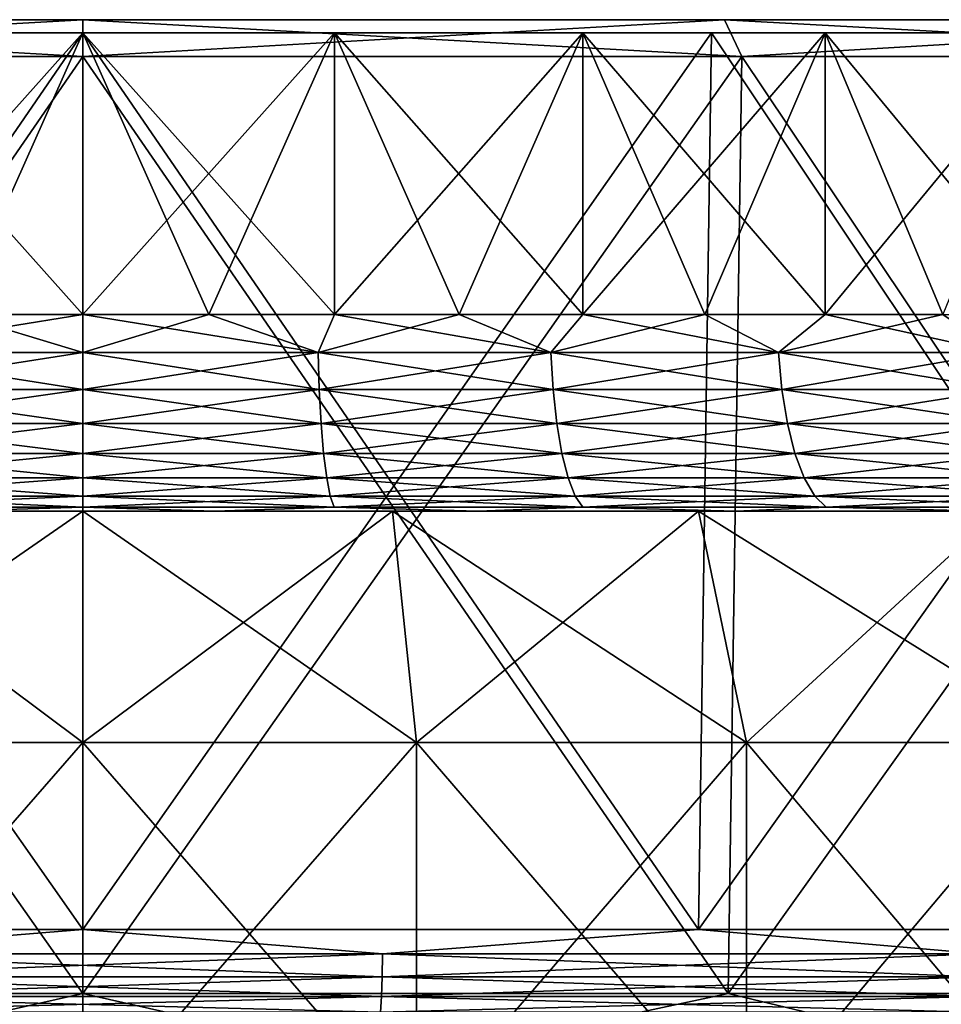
# Model space of a CAD drawing. Header units: metres. Extents: x -109 to 109, y -78 to 121.
# Tile 337 of 656: x -76.76 to -73, y 116.52 to 120.53. Entities that reach past the tile are written whole.
import ezdxf

# ---------------------------------------------------------------- set-up
doc = ezdxf.new("R2010")
doc.units = ezdxf.units.M
doc.layers.add('solid_508554_SW0001', color=7, linetype='CONTINUOUS')

msp = doc.modelspace()

# ---------------------------------------------------------------- linework, layer by layer
at = {"layer": 'solid_508554_SW0001'}
for points in [[(-79.183746, 120.375626, 0.389003), (-76.5, 120.375626, 0.5), (-79.113472, 120.525627, -0.458783)], [(-79.183746, 120.375626, -64.389), (-79.113472, 120.525627, -63.541218), (-76.5, 120.525627, -63.649307)], [(-76.5, 120.375626, -64.5), (-79.183746, 120.375626, -64.389), (-76.5, 120.525627, -63.649307)], [(-79.113472, 120.525627, -63.541218), (-79.113472, 120.525627, -0.458783), (-76.5, 120.525627, -0.350692)], [(-76.5, 120.375626, 0.5), (-76.5, 120.525627, -0.350692), (-79.113472, 120.525627, -0.458783)], [(-76.5, 120.525627, -63.649307), (-79.113472, 120.525627, -63.541218), (-76.5, 120.525627, -0.350692)], [(-76.5, 120.525627, -63.649307), (-76.5, 120.525627, -0.350692), (-73.886528, 120.525627, -0.458783)], [(-73.816254, 120.375626, 0.389003), (-73.886528, 120.525627, -0.458783), (-76.5, 120.525627, -0.350692)], [(-73.886528, 120.525627, -63.541218), (-76.5, 120.525627, -63.649307), (-73.886528, 120.525627, -0.458783)], [(-76.5, 120.375626, 0.5), (-73.816254, 120.375626, 0.389003), (-76.5, 120.525627, -0.350692)], [(-76.5, 120.375626, -64.5), (-76.5, 120.525627, -63.649307), (-73.886528, 120.525627, -63.541218)], [(-73.816254, 120.375626, -64.389), (-76.5, 120.375626, -64.5), (-73.886528, 120.525627, -63.541218)], [(-73.886528, 120.525627, -63.541218), (-73.886528, 120.525627, -0.458783), (-71.290817, 120.525627, -0.782329)], [(-71.150772, 120.375626, 0.056758), (-71.290817, 120.525627, -0.782329), (-73.886528, 120.525627, -0.458783)], [(-71.290817, 120.525627, -63.21767), (-73.886528, 120.525627, -63.541218), (-71.290817, 120.525627, -0.782329)], [(-73.816254, 120.375626, 0.389003), (-71.150772, 120.375626, 0.056758), (-73.886528, 120.525627, -0.458783)], [(-73.816254, 120.375626, -64.389), (-73.886528, 120.525627, -63.541218), (-71.290817, 120.525627, -63.21767)], [(-71.150772, 120.375626, -64.056755), (-73.816254, 120.375626, -64.389), (-71.290817, 120.525627, -63.21767)], [(-106.545464, 120.472069, -24.391479), (-77.524483, 120.472069, -22.907536), (-76.5, 120.472069, -22.850002)], [(-106.545464, 120.472069, -24.391479), (-76.5, 120.472069, -22.850002), (-105.814537, 120.472069, -21.936319)], [(-105.814537, 120.472069, -42.063679), (-76.5, 120.472069, -41.149998), (-77.524483, 120.472069, -41.092464)], [(-47.185463, 120.472069, -42.063679), (-76.5, 120.472069, -41.149998), (-105.814537, 120.472069, -42.063679)], [(-105.814537, 120.472069, -21.936319), (-76.5, 120.472069, -22.850002), (-47.185463, 120.472069, -21.936319)], [(-47.185463, 120.472069, -42.063679), (-105.814537, 120.472069, -42.063679), (-104.883354, 120.472069, -44.450096)], [(-105.814537, 120.472069, -21.936319), (-47.185463, 120.472069, -21.936319), (-48.116646, 120.472069, -19.549902)], [(-105.814537, 120.472069, -21.936319), (-48.116646, 120.472069, -19.549902), (-104.883354, 120.472069, -19.549902)], [(-48.116646, 120.472069, -44.450096), (-104.883354, 120.472069, -44.450096), (-103.758278, 120.472069, -46.751465)], [(-47.185463, 120.472069, -42.063679), (-104.883354, 120.472069, -44.450096), (-48.116646, 120.472069, -44.450096)], [(-104.883354, 120.472069, -19.549902), (-48.116646, 120.472069, -19.549902), (-49.241718, 120.472069, -17.248533)], [(-104.883354, 120.472069, -19.549902), (-49.241718, 120.472069, -17.248533), (-103.758278, 120.472069, -17.248533)], [(-49.241718, 120.472069, -46.751465), (-103.758278, 120.472069, -46.751465), (-102.447006, 120.472069, -48.952061)], [(-48.116646, 120.472069, -44.450096), (-103.758278, 120.472069, -46.751465), (-49.241718, 120.472069, -46.751465)], [(-103.758278, 120.472069, -17.248533), (-49.241718, 120.472069, -17.248533), (-50.55299, 120.472069, -15.047938)], [(-103.758278, 120.472069, -17.248533), (-50.55299, 120.472069, -15.047938), (-102.447006, 120.472069, -15.047938)], [(-50.55299, 120.472069, -48.952061), (-102.447006, 120.472069, -48.952061), (-100.958496, 120.472069, -51.03685)], [(-49.241718, 120.472069, -46.751465), (-102.447006, 120.472069, -48.952061), (-50.55299, 120.472069, -48.952061)], [(-102.447006, 120.472069, -15.047938), (-50.55299, 120.472069, -15.047938), (-52.041504, 120.472069, -12.963151)], [(-102.447006, 120.472069, -15.047938), (-52.041504, 120.472069, -12.963151), (-100.958496, 120.472069, -12.963151)], [(-52.041504, 120.472069, -51.03685), (-100.958496, 120.472069, -51.03685), (-99.302917, 120.472069, -52.991585)], [(-50.55299, 120.472069, -48.952061), (-100.958496, 120.472069, -51.03685), (-52.041504, 120.472069, -51.03685)], [(-100.958496, 120.472069, -12.963151), (-52.041504, 120.472069, -12.963151), (-53.697083, 120.472069, -11.008415)], [(-100.958496, 120.472069, -12.963151), (-53.697083, 120.472069, -11.008415), (-99.302917, 120.472069, -11.008415)], [(-53.697083, 120.472069, -52.991585), (-99.302917, 120.472069, -52.991585), (-97.491585, 120.472069, -54.802917)], [(-52.041504, 120.472069, -51.03685), (-99.302917, 120.472069, -52.991585), (-53.697083, 120.472069, -52.991585)], [(-99.302917, 120.472069, -11.008415), (-53.697083, 120.472069, -11.008415), (-55.508415, 120.472069, -9.197082)], [(-99.302917, 120.472069, -11.008415), (-55.508415, 120.472069, -9.197082), (-97.491585, 120.472069, -9.197082)], [(-55.508415, 120.472069, -54.802917), (-97.491585, 120.472069, -54.802917), (-95.53685, 120.472069, -56.458496)], [(-53.697083, 120.472069, -52.991585), (-97.491585, 120.472069, -54.802917), (-55.508415, 120.472069, -54.802917)], [(-97.491585, 120.472069, -9.197082), (-55.508415, 120.472069, -9.197082), (-57.46315, 120.472069, -7.541502)], [(-97.491585, 120.472069, -9.197082), (-57.46315, 120.472069, -7.541502), (-95.53685, 120.472069, -7.541502)], [(-57.46315, 120.472069, -56.458496), (-95.53685, 120.472069, -56.458496), (-93.452065, 120.472069, -57.94701)], [(-55.508415, 120.472069, -54.802917), (-95.53685, 120.472069, -56.458496), (-57.46315, 120.472069, -56.458496)], [(-95.53685, 120.472069, -7.541502), (-57.46315, 120.472069, -7.541502), (-59.547939, 120.472069, -6.052991)], [(-95.53685, 120.472069, -7.541502), (-59.547939, 120.472069, -6.052991), (-93.452065, 120.472069, -6.052991)], [(-59.547939, 120.472069, -57.94701), (-93.452065, 120.472069, -57.94701), (-91.251465, 120.472069, -59.258282)], [(-57.46315, 120.472069, -56.458496), (-93.452065, 120.472069, -57.94701), (-59.547939, 120.472069, -57.94701)], [(-93.452065, 120.472069, -6.052991), (-59.547939, 120.472069, -6.052991), (-61.748535, 120.472069, -4.741719)], [(-93.452065, 120.472069, -6.052991), (-61.748535, 120.472069, -4.741719), (-91.251465, 120.472069, -4.741719)], [(-61.748535, 120.472069, -59.258282), (-91.251465, 120.472069, -59.258282), (-88.950096, 120.472069, -60.383354)], [(-59.547939, 120.472069, -57.94701), (-91.251465, 120.472069, -59.258282), (-61.748535, 120.472069, -59.258282)], [(-91.251465, 120.472069, -4.741719), (-61.748535, 120.472069, -4.741719), (-64.049904, 120.472069, -3.616647)], [(-91.251465, 120.472069, -4.741719), (-64.049904, 120.472069, -3.616647), (-88.950096, 120.472069, -3.616647)], [(-64.049904, 120.472069, -60.383354), (-88.950096, 120.472069, -60.383354), (-86.563683, 120.472069, -61.314537)], [(-61.748535, 120.472069, -59.258282), (-88.950096, 120.472069, -60.383354), (-64.049904, 120.472069, -60.383354)], [(-88.950096, 120.472069, -3.616647), (-64.049904, 120.472069, -3.616647), (-66.436317, 120.472069, -2.685465)], [(-88.950096, 120.472069, -3.616647), (-66.436317, 120.472069, -2.685465), (-86.563683, 120.472069, -2.685465)], [(-66.436317, 120.472069, -61.314537), (-86.563683, 120.472069, -61.314537), (-84.108521, 120.472069, -62.045467)], [(-64.049904, 120.472069, -60.383354), (-86.563683, 120.472069, -61.314537), (-66.436317, 120.472069, -61.314537)], [(-86.563683, 120.472069, -2.685465), (-66.436317, 120.472069, -2.685465), (-68.891479, 120.472069, -1.954533)], [(-86.563683, 120.472069, -2.685465), (-68.891479, 120.472069, -1.954533), (-84.108521, 120.472069, -1.954533)], [(-68.891479, 120.472069, -62.045467), (-84.108521, 120.472069, -62.045467), (-81.601395, 120.472069, -62.571156)], [(-66.436317, 120.472069, -61.314537), (-84.108521, 120.472069, -62.045467), (-68.891479, 120.472069, -62.045467)], [(-84.108521, 120.472069, -1.954533), (-68.891479, 120.472069, -1.954533), (-71.398605, 120.472069, -1.428846)], [(-84.108521, 120.472069, -1.954533), (-71.398605, 120.472069, -1.428846), (-81.601395, 120.472069, -1.428846)], [(-71.398605, 120.472069, -62.571156), (-81.601395, 120.472069, -62.571156), (-79.059433, 120.472069, -62.888008)], [(-68.891479, 120.472069, -62.045467), (-81.601395, 120.472069, -62.571156), (-71.398605, 120.472069, -62.571156)], [(-81.601395, 120.472069, -1.428846), (-71.398605, 120.472069, -1.428846), (-73.940567, 120.472069, -1.111992)], [(-81.601395, 120.472069, -1.428846), (-73.940567, 120.472069, -1.111992), (-79.059433, 120.472069, -1.111992)], [(-79.059433, 120.472069, -62.888008), (-79.006317, 116.823257, -62.246819), (-76.5, 116.823257, -62.350483)], [(-76.5, 120.472069, -62.993866), (-79.059433, 120.472069, -62.888008), (-76.5, 116.823257, -62.350483)], [(-73.940567, 120.472069, -62.888008), (-79.059433, 120.472069, -62.888008), (-76.5, 120.472069, -62.993866)], [(-71.398605, 120.472069, -62.571156), (-79.059433, 120.472069, -62.888008), (-73.940567, 120.472069, -62.888008)], [(-79.059433, 120.472069, -1.111992), (-76.5, 120.472069, -1.006134), (-79.006332, 116.823257, -1.753181)], [(-79.059433, 120.472069, -1.111992), (-73.940567, 120.472069, -1.111992), (-76.5, 120.472069, -1.006134)], [(-76.5, 120.472069, -1.006134), (-76.5, 116.823257, -1.649518), (-79.006332, 116.823257, -1.753181)], [(-77.524483, 120.472069, -41.092464), (-76.5, 120.472069, -41.149998), (-77.524475, 119.325623, -41.092468)], [(-77.524483, 120.472069, -22.907536), (-77.013046, 119.325623, -22.864395), (-76.5, 119.325623, -22.85)], [(-76.5, 120.472069, -22.850002), (-77.524483, 120.472069, -22.907536), (-76.5, 119.325623, -22.85)], [(-76.5, 120.472069, -41.149998), (-77.013046, 119.325623, -41.135605), (-77.524475, 119.325623, -41.092468)], [(-76.5, 120.472069, -41.149998), (-76.5, 119.325623, -41.150002), (-77.013046, 119.325623, -41.135605)], [(-75.475517, 120.472069, -41.092464), (-75.986954, 119.325623, -41.135605), (-76.5, 119.325623, -41.150002)], [(-76.5, 120.472069, -41.149998), (-75.475517, 120.472069, -41.092464), (-76.5, 119.325623, -41.150002)], [(-46.454533, 120.472069, -39.608521), (-75.475517, 120.472069, -41.092464), (-76.5, 120.472069, -41.149998)], [(-46.454533, 120.472069, -39.608521), (-76.5, 120.472069, -41.149998), (-47.185463, 120.472069, -42.063679)], [(-76.5, 120.472069, -22.850002), (-75.986954, 119.325623, -22.864395), (-75.475525, 119.325623, -22.907534)], [(-75.475517, 120.472069, -22.907536), (-76.5, 120.472069, -22.850002), (-75.475525, 119.325623, -22.907534)], [(-76.5, 120.472069, -22.850002), (-76.5, 119.325623, -22.85), (-75.986954, 119.325623, -22.864395)], [(-47.185463, 120.472069, -21.936319), (-76.5, 120.472069, -22.850002), (-75.475517, 120.472069, -22.907536)], [(-76.5, 120.472069, -62.993866), (-76.5, 116.823257, -62.350483), (-73.993668, 116.823257, -62.246819)], [(-73.940567, 120.472069, -62.888008), (-76.5, 120.472069, -62.993866), (-73.993668, 116.823257, -62.246819)], [(-73.940567, 120.472069, -1.111992), (-73.993683, 116.823257, -1.753181), (-76.5, 116.823257, -1.649518)], [(-76.5, 120.472069, -1.006134), (-73.940567, 120.472069, -1.111992), (-76.5, 116.823257, -1.649518)], [(-75.475517, 120.472069, -41.092464), (-75.475525, 119.325623, -41.092468), (-75.986954, 119.325623, -41.135605)], [(-74.463913, 120.472069, -40.920586), (-74.967316, 119.325623, -41.020721), (-75.475525, 119.325623, -41.092468)], [(-75.475517, 120.472069, -41.092464), (-74.463913, 120.472069, -40.920586), (-75.475525, 119.325623, -41.092468)], [(-75.475517, 120.472069, -22.907536), (-75.475525, 119.325623, -22.907534), (-74.967316, 119.325623, -22.97928)], [(-46.454533, 120.472069, -39.608521), (-74.463913, 120.472069, -40.920586), (-75.475517, 120.472069, -41.092464)], [(-75.475517, 120.472069, -22.907536), (-74.967316, 119.325623, -22.97928), (-74.463936, 119.325623, -23.079409)], [(-74.463913, 120.472069, -23.079414), (-75.475517, 120.472069, -22.907536), (-74.463936, 119.325623, -23.079409)], [(-47.185463, 120.472069, -21.936319), (-75.475517, 120.472069, -22.907536), (-74.463913, 120.472069, -23.079414)], [(-74.463913, 120.472069, -40.920586), (-74.463936, 119.325623, -40.920589), (-74.967316, 119.325623, -41.020721)], [(-73.477928, 120.472069, -40.636524), (-73.966957, 119.325623, -40.792393), (-74.463936, 119.325623, -40.920589)], [(-74.463913, 120.472069, -40.920586), (-73.477928, 120.472069, -40.636524), (-74.463936, 119.325623, -40.920589)], [(-74.463913, 120.472069, -23.079414), (-74.463936, 119.325623, -23.079409), (-73.966957, 119.325623, -23.207605)], [(-46.454533, 120.472069, -39.608521), (-73.477928, 120.472069, -40.636524), (-74.463913, 120.472069, -40.920586)], [(-74.463913, 120.472069, -23.079414), (-73.966957, 119.325623, -23.207605), (-73.477951, 119.325623, -23.363466)], [(-73.477928, 120.472069, -23.363476), (-74.463913, 120.472069, -23.079414), (-73.477951, 119.325623, -23.363466)], [(-47.185463, 120.472069, -21.936319), (-74.463913, 120.472069, -23.079414), (-73.477928, 120.472069, -23.363476)], [(-71.398605, 120.472069, -1.428846), (-71.504486, 116.823257, -2.063457), (-73.993683, 116.823257, -1.753181)], [(-73.940567, 120.472069, -1.111992), (-71.398605, 120.472069, -1.428846), (-73.993683, 116.823257, -1.753181)], [(-73.940567, 120.472069, -62.888008), (-73.993668, 116.823257, -62.246819), (-71.504471, 116.823257, -61.936539)], [(-73.477928, 120.472069, -40.636524), (-73.477951, 119.325623, -40.636536), (-73.966957, 119.325623, -40.792393)], [(-71.398605, 120.472069, -62.571156), (-73.940567, 120.472069, -62.888008), (-71.504471, 116.823257, -61.936539)], [(-72.529953, 120.472069, -40.243858), (-72.998451, 119.325623, -40.453503), (-73.477951, 119.325623, -40.636536)], [(-73.477928, 120.472069, -40.636524), (-72.529953, 120.472069, -40.243858), (-73.477951, 119.325623, -40.636536)], [(-73.477928, 120.472069, -23.363476), (-73.477951, 119.325623, -23.363466), (-72.998451, 119.325623, -23.546499)], [(-46.454533, 120.472069, -39.608521), (-72.529953, 120.472069, -40.243858), (-73.477928, 120.472069, -40.636524)], [(-73.477928, 120.472069, -23.363476), (-72.998451, 119.325623, -23.546499), (-72.529976, 119.325623, -23.75613)], [(-72.529953, 120.472069, -23.75614), (-73.477928, 120.472069, -23.363476), (-72.529976, 119.325623, -23.75613)], [(-47.185463, 120.472069, -21.936319), (-73.477928, 120.472069, -23.363476), (-72.529953, 120.472069, -23.75614)], [(-79.128311, 116.562782, -63.718987), (-79.183746, 120.375626, -64.389), (-76.5, 120.375626, -64.5)], [(-76.5, 116.562782, -0.172307), (-76.5, 120.375626, 0.5), (-79.183746, 120.375626, 0.389003)], [(-79.128311, 116.562782, -0.281015), (-76.5, 116.562782, -0.172307), (-79.183746, 120.375626, 0.389003)], [(-76.5, 116.562782, -63.827694), (-79.128311, 116.562782, -63.718987), (-76.5, 120.375626, -64.5)], [(-76.5, 116.562782, -63.827694), (-76.5, 120.375626, -64.5), (-73.816254, 120.375626, -64.389)], [(-73.871689, 116.562782, -63.718987), (-76.5, 116.562782, -63.827694), (-73.816254, 120.375626, -64.389)], [(-73.871689, 116.562782, -0.281015), (-73.816254, 120.375626, 0.389003), (-76.5, 120.375626, 0.5)], [(-76.5, 116.562782, -0.172307), (-73.871689, 116.562782, -0.281015), (-76.5, 120.375626, 0.5)], [(-73.871689, 116.562782, -63.718987), (-73.816254, 120.375626, -64.389), (-71.150772, 120.375626, -64.056755)], [(-71.261337, 116.562782, -63.393604), (-73.871689, 116.562782, -63.718987), (-71.150772, 120.375626, -64.056755)], [(-73.871689, 116.562782, -0.281015), (-71.261337, 116.562782, -0.606395), (-73.816254, 120.375626, 0.389003)], [(-71.261337, 116.562782, -0.606395), (-71.150772, 120.375626, 0.056758), (-73.816254, 120.375626, 0.389003)], [(-77.458023, 119.170479, -41.114979), (-77.013046, 119.325623, -41.135605), (-76.5, 119.325623, -41.150002)], [(-76.5, 119.170479, -41.165188), (-77.458023, 119.170479, -41.114979), (-76.5, 119.325623, -41.150002)], [(-77.458023, 119.170479, -22.885019), (-76.5, 119.170479, -22.834812), (-77.013046, 119.325623, -22.864395)], [(-76.5, 119.170479, -22.834812), (-76.5, 119.325623, -22.85), (-77.013046, 119.325623, -22.864395)], [(-76.5, 119.170479, -41.165188), (-76.5, 119.325623, -41.150002), (-75.986954, 119.325623, -41.135605)], [(-75.541977, 119.170479, -41.114979), (-76.5, 119.170479, -41.165188), (-75.986954, 119.325623, -41.135605)], [(-75.541977, 119.170479, -22.885019), (-75.986954, 119.325623, -22.864395), (-76.5, 119.325623, -22.85)], [(-76.5, 119.170479, -22.834812), (-75.541977, 119.170479, -22.885019), (-76.5, 119.325623, -22.85)], [(-75.541977, 119.170479, -41.114979), (-75.986954, 119.325623, -41.135605), (-75.475525, 119.325623, -41.092468)], [(-75.541977, 119.170479, -22.885019), (-75.475525, 119.325623, -22.907534), (-75.986954, 119.325623, -22.864395)], [(-75.541977, 119.170479, -41.114979), (-75.475525, 119.325623, -41.092468), (-74.967316, 119.325623, -41.020721)], [(-74.594452, 119.170479, -40.964909), (-75.541977, 119.170479, -41.114979), (-74.967316, 119.325623, -41.020721)], [(-75.541977, 119.170479, -22.885019), (-74.594452, 119.170479, -23.035093), (-75.475525, 119.325623, -22.907534)], [(-74.594452, 119.170479, -23.035093), (-74.967316, 119.325623, -22.97928), (-75.475525, 119.325623, -22.907534)], [(-74.594452, 119.170479, -40.964909), (-74.967316, 119.325623, -41.020721), (-74.463936, 119.325623, -40.920589)], [(-74.594452, 119.170479, -23.035093), (-74.463936, 119.325623, -23.079409), (-74.967316, 119.325623, -22.97928)], [(-74.594452, 119.170479, -40.964909), (-74.463936, 119.325623, -40.920589), (-73.966957, 119.325623, -40.792393)], [(-73.667801, 119.170479, -40.716614), (-74.594452, 119.170479, -40.964909), (-73.966957, 119.325623, -40.792393)], [(-74.594452, 119.170479, -23.035093), (-73.667801, 119.170479, -23.283388), (-74.463936, 119.325623, -23.079409)], [(-73.667801, 119.170479, -23.283388), (-73.966957, 119.325623, -23.207605), (-74.463936, 119.325623, -23.079409)], [(-73.667801, 119.170479, -40.716614), (-73.966957, 119.325623, -40.792393), (-73.477951, 119.325623, -40.636536)], [(-73.667801, 119.170479, -23.283388), (-73.477951, 119.325623, -23.363466), (-73.966957, 119.325623, -23.207605)], [(-73.667801, 119.170479, -40.716614), (-73.477951, 119.325623, -40.636536), (-72.998451, 119.325623, -40.453503)], [(-72.772179, 119.170479, -40.372818), (-73.667801, 119.170479, -40.716614), (-72.998451, 119.325623, -40.453503)], [(-73.667801, 119.170479, -23.283388), (-72.772179, 119.170479, -23.627184), (-73.477951, 119.325623, -23.363466)], [(-72.772179, 119.170479, -23.627184), (-72.998451, 119.325623, -23.546499), (-73.477951, 119.325623, -23.363466)], [(-77.462769, 119.020203, -41.160141), (-77.458023, 119.170479, -41.114979), (-76.5, 119.170479, -41.165188)], [(-76.5, 119.020203, -41.210598), (-77.462769, 119.020203, -41.160141), (-76.5, 119.170479, -41.165188)], [(-77.462769, 119.020203, -22.839861), (-76.5, 119.020203, -22.789404), (-77.458023, 119.170479, -22.885019)], [(-76.5, 119.020203, -22.789404), (-76.5, 119.170479, -22.834812), (-77.458023, 119.170479, -22.885019)], [(-76.5, 119.020203, -41.210598), (-76.5, 119.170479, -41.165188), (-75.541977, 119.170479, -41.114979)], [(-75.537231, 119.020203, -41.160141), (-76.5, 119.020203, -41.210598), (-75.541977, 119.170479, -41.114979)], [(-75.537231, 119.020203, -22.839861), (-75.541977, 119.170479, -22.885019), (-76.5, 119.170479, -22.834812)], [(-76.5, 119.020203, -22.789404), (-75.537231, 119.020203, -22.839861), (-76.5, 119.170479, -22.834812)], [(-75.537231, 119.020203, -41.160141), (-75.541977, 119.170479, -41.114979), (-74.594452, 119.170479, -40.964909)], [(-74.585007, 119.020203, -22.990677), (-74.594452, 119.170479, -23.035093), (-75.541977, 119.170479, -22.885019)], [(-75.537231, 119.020203, -22.839861), (-74.585007, 119.020203, -22.990677), (-75.541977, 119.170479, -22.885019)], [(-74.585007, 119.020203, -41.009323), (-75.537231, 119.020203, -41.160141), (-74.594452, 119.170479, -40.964909)], [(-74.585007, 119.020203, -41.009323), (-74.594452, 119.170479, -40.964909), (-73.667801, 119.170479, -40.716614)], [(-73.65377, 119.020203, -23.240202), (-73.667801, 119.170479, -23.283388), (-74.594452, 119.170479, -23.035093)], [(-74.585007, 119.020203, -22.990677), (-73.65377, 119.020203, -23.240202), (-74.594452, 119.170479, -23.035093)], [(-73.65377, 119.020203, -40.759796), (-74.585007, 119.020203, -41.009323), (-73.667801, 119.170479, -40.716614)], [(-73.65377, 119.020203, -40.759796), (-73.667801, 119.170479, -40.716614), (-72.772179, 119.170479, -40.372818)], [(-72.753716, 119.020203, -23.585701), (-72.772179, 119.170479, -23.627184), (-73.667801, 119.170479, -23.283388)], [(-73.65377, 119.020203, -23.240202), (-72.753716, 119.020203, -23.585701), (-73.667801, 119.170479, -23.283388)], [(-72.753716, 119.020203, -40.414299), (-73.65377, 119.020203, -40.759796), (-72.772179, 119.170479, -40.372818)], [(-77.47049, 118.881691, -41.233616), (-77.462769, 119.020203, -41.160141), (-76.5, 119.020203, -41.210598)], [(-76.5, 118.881691, -41.284477), (-77.47049, 118.881691, -41.233616), (-76.5, 119.020203, -41.210598)], [(-77.47049, 118.881691, -22.766386), (-76.5, 118.881691, -22.715525), (-77.462769, 119.020203, -22.839861)], [(-76.5, 118.881691, -22.715525), (-76.5, 119.020203, -22.789404), (-77.462769, 119.020203, -22.839861)], [(-76.5, 118.881691, -41.284477), (-76.5, 119.020203, -41.210598), (-75.537231, 119.020203, -41.160141)], [(-75.52951, 118.881691, -41.233616), (-76.5, 118.881691, -41.284477), (-75.537231, 119.020203, -41.160141)], [(-75.52951, 118.881691, -22.766386), (-75.537231, 119.020203, -22.839861), (-76.5, 119.020203, -22.789404)], [(-76.5, 118.881691, -22.715525), (-75.52951, 118.881691, -22.766386), (-76.5, 119.020203, -22.789404)], [(-75.52951, 118.881691, -41.233616), (-75.537231, 119.020203, -41.160141), (-74.585007, 119.020203, -41.009323)], [(-74.569649, 118.881691, -22.918413), (-74.585007, 119.020203, -22.990677), (-75.537231, 119.020203, -22.839861)], [(-75.52951, 118.881691, -22.766386), (-74.569649, 118.881691, -22.918413), (-75.537231, 119.020203, -22.839861)], [(-74.569649, 118.881691, -41.081589), (-75.52951, 118.881691, -41.233616), (-74.585007, 119.020203, -41.009323)], [(-74.569649, 118.881691, -41.081589), (-74.585007, 119.020203, -41.009323), (-73.65377, 119.020203, -40.759796)], [(-73.630936, 118.881691, -23.169939), (-73.65377, 119.020203, -23.240202), (-74.585007, 119.020203, -22.990677)], [(-74.569649, 118.881691, -22.918413), (-73.630936, 118.881691, -23.169939), (-74.585007, 119.020203, -22.990677)], [(-73.630936, 118.881691, -40.830059), (-74.569649, 118.881691, -41.081589), (-73.65377, 119.020203, -40.759796)], [(-73.630936, 118.881691, -40.830059), (-73.65377, 119.020203, -40.759796), (-72.753716, 119.020203, -40.414299)], [(-72.723663, 118.881691, -23.518209), (-72.753716, 119.020203, -23.585701), (-73.65377, 119.020203, -23.240202)], [(-73.630936, 118.881691, -23.169939), (-72.723663, 118.881691, -23.518209), (-73.65377, 119.020203, -23.240202)], [(-72.723663, 118.881691, -40.481789), (-73.630936, 118.881691, -40.830059), (-72.753716, 119.020203, -40.414299)], [(-77.480896, 118.760277, -41.332577), (-77.47049, 118.881691, -41.233616), (-76.5, 118.881691, -41.284477)], [(-76.5, 118.760277, -41.38398), (-77.480896, 118.760277, -41.332577), (-76.5, 118.881691, -41.284477)], [(-77.480896, 118.760277, -22.667425), (-76.5, 118.760277, -22.616018), (-77.47049, 118.881691, -22.766386)], [(-76.5, 118.760277, -22.616018), (-76.5, 118.881691, -22.715525), (-77.47049, 118.881691, -22.766386)], [(-76.5, 118.760277, -41.38398), (-76.5, 118.881691, -41.284477), (-75.52951, 118.881691, -41.233616)], [(-75.519104, 118.760277, -41.332577), (-76.5, 118.760277, -41.38398), (-75.52951, 118.881691, -41.233616)], [(-75.519104, 118.760277, -22.667425), (-75.52951, 118.881691, -22.766386), (-76.5, 118.881691, -22.715525)], [(-76.5, 118.760277, -22.616018), (-75.519104, 118.760277, -22.667425), (-76.5, 118.881691, -22.715525)], [(-75.519104, 118.760277, -41.332577), (-75.52951, 118.881691, -41.233616), (-74.569649, 118.881691, -41.081589)], [(-74.548958, 118.760277, -22.821081), (-74.569649, 118.881691, -22.918413), (-75.52951, 118.881691, -22.766386)], [(-75.519104, 118.760277, -22.667425), (-74.548958, 118.760277, -22.821081), (-75.52951, 118.881691, -22.766386)], [(-74.548958, 118.760277, -41.178921), (-75.519104, 118.760277, -41.332577), (-74.569649, 118.881691, -41.081589)], [(-74.548958, 118.760277, -41.178921), (-74.569649, 118.881691, -41.081589), (-73.630936, 118.881691, -40.830059)], [(-73.600189, 118.760277, -23.075304), (-73.630936, 118.881691, -23.169939), (-74.569649, 118.881691, -22.918413)], [(-74.548958, 118.760277, -22.821081), (-73.600189, 118.760277, -23.075304), (-74.569649, 118.881691, -22.918413)], [(-73.600189, 118.760277, -40.924698), (-74.548958, 118.760277, -41.178921), (-73.630936, 118.881691, -40.830059)], [(-73.600189, 118.760277, -40.924698), (-73.630936, 118.881691, -40.830059), (-72.723663, 118.881691, -40.481789)], [(-72.683189, 118.760277, -23.427307), (-72.723663, 118.881691, -23.518209), (-73.630936, 118.881691, -23.169939)], [(-73.600189, 118.760277, -23.075304), (-72.683189, 118.760277, -23.427307), (-73.630936, 118.881691, -23.169939)], [(-72.683189, 118.760277, -40.572693), (-73.600189, 118.760277, -40.924698), (-72.723663, 118.881691, -40.481789)], [(-77.493576, 118.660622, -41.453213), (-77.480896, 118.760277, -41.332577), (-76.5, 118.760277, -41.38398)], [(-76.5, 118.660622, -41.505283), (-77.493576, 118.660622, -41.453213), (-76.5, 118.760277, -41.38398)], [(-77.493576, 118.660622, -22.546789), (-76.5, 118.660622, -22.494717), (-77.480896, 118.760277, -22.667425)], [(-76.5, 118.660622, -22.494717), (-76.5, 118.760277, -22.616018), (-77.480896, 118.760277, -22.667425)], [(-76.5, 118.660622, -41.505283), (-76.5, 118.760277, -41.38398), (-75.519104, 118.760277, -41.332577)], [(-75.506424, 118.660622, -41.453213), (-76.5, 118.660622, -41.505283), (-75.519104, 118.760277, -41.332577)], [(-75.506424, 118.660622, -22.546789), (-75.519104, 118.760277, -22.667425), (-76.5, 118.760277, -22.616018)], [(-76.5, 118.660622, -22.494717), (-75.506424, 118.660622, -22.546789), (-76.5, 118.760277, -22.616018)], [(-75.506424, 118.660622, -41.453213), (-75.519104, 118.760277, -41.332577), (-74.548958, 118.760277, -41.178921)], [(-74.523743, 118.660622, -22.702431), (-74.548958, 118.760277, -22.821081), (-75.519104, 118.760277, -22.667425)], [(-75.506424, 118.660622, -22.546789), (-74.523743, 118.660622, -22.702431), (-75.519104, 118.760277, -22.667425)], [(-74.523743, 118.660622, -41.297569), (-75.506424, 118.660622, -41.453213), (-74.548958, 118.760277, -41.178921)], [(-74.523743, 118.660622, -41.297569), (-74.548958, 118.760277, -41.178921), (-73.600189, 118.760277, -40.924698)], [(-73.562706, 118.660622, -22.95994), (-73.600189, 118.760277, -23.075304), (-74.548958, 118.760277, -22.821081)], [(-74.523743, 118.660622, -22.702431), (-73.562706, 118.660622, -22.95994), (-74.548958, 118.760277, -22.821081)], [(-73.562706, 118.660622, -41.040062), (-74.523743, 118.660622, -41.297569), (-73.600189, 118.760277, -40.924698)], [(-73.562706, 118.660622, -41.040062), (-73.600189, 118.760277, -40.924698), (-72.683189, 118.760277, -40.572693)], [(-72.63385, 118.660622, -23.316492), (-72.683189, 118.760277, -23.427307), (-73.600189, 118.760277, -23.075304)], [(-73.562706, 118.660622, -22.95994), (-72.63385, 118.660622, -23.316492), (-73.600189, 118.760277, -23.075304)], [(-72.63385, 118.660622, -40.683506), (-73.562706, 118.660622, -41.040062), (-72.683189, 118.760277, -40.572693)], [(-77.508041, 118.586586, -41.590878), (-77.493576, 118.660622, -41.453213), (-76.5, 118.660622, -41.505283)], [(-76.5, 118.586586, -41.643707), (-77.508041, 118.586586, -41.590878), (-76.5, 118.660622, -41.505283)], [(-77.508041, 118.586586, -22.409121), (-76.5, 118.586586, -22.356293), (-77.493576, 118.660622, -22.546789)], [(-76.5, 118.586586, -22.356293), (-76.5, 118.660622, -22.494717), (-77.493576, 118.660622, -22.546789)], [(-76.5, 118.586586, -41.643707), (-76.5, 118.660622, -41.505283), (-75.506424, 118.660622, -41.453213)], [(-75.491959, 118.586586, -41.590878), (-76.5, 118.586586, -41.643707), (-75.506424, 118.660622, -41.453213)], [(-75.491959, 118.586586, -22.409121), (-75.506424, 118.660622, -22.546789), (-76.5, 118.660622, -22.494717)], [(-76.5, 118.586586, -22.356293), (-75.491959, 118.586586, -22.409121), (-76.5, 118.660622, -22.494717)], [(-75.491959, 118.586586, -41.590878), (-75.506424, 118.660622, -41.453213), (-74.523743, 118.660622, -41.297569)], [(-74.494957, 118.586586, -22.56703), (-74.523743, 118.660622, -22.702431), (-75.506424, 118.660622, -22.546789)], [(-75.491959, 118.586586, -22.409121), (-74.494957, 118.586586, -22.56703), (-75.506424, 118.660622, -22.546789)], [(-74.494957, 118.586586, -41.432968), (-75.491959, 118.586586, -41.590878), (-74.523743, 118.660622, -41.297569)], [(-74.494957, 118.586586, -41.432968), (-74.523743, 118.660622, -41.297569), (-73.562706, 118.660622, -41.040062)], [(-73.519928, 118.586586, -22.828289), (-73.562706, 118.660622, -22.95994), (-74.523743, 118.660622, -22.702431)], [(-74.494957, 118.586586, -22.56703), (-73.519928, 118.586586, -22.828289), (-74.523743, 118.660622, -22.702431)], [(-73.519928, 118.586586, -41.171711), (-74.494957, 118.586586, -41.432968), (-73.562706, 118.660622, -41.040062)], [(-73.519928, 118.586586, -41.171711), (-73.562706, 118.660622, -41.040062), (-72.63385, 118.660622, -40.683506)], [(-72.577553, 118.586586, -23.190035), (-72.63385, 118.660622, -23.316492), (-73.562706, 118.660622, -22.95994)], [(-73.519928, 118.586586, -22.828289), (-72.577553, 118.586586, -23.190035), (-73.562706, 118.660622, -22.95994)], [(-72.577553, 118.586586, -40.809967), (-73.519928, 118.586586, -41.171711), (-72.63385, 118.660622, -40.683506)], [(-77.523743, 118.541, -41.740276), (-77.508041, 118.586586, -41.590878), (-76.5, 118.586586, -41.643707)], [(-76.5, 118.541, -41.793926), (-77.523743, 118.541, -41.740276), (-76.5, 118.586586, -41.643707)], [(-77.523743, 118.541, -22.259724), (-76.5, 118.541, -22.206072), (-77.508041, 118.586586, -22.409121)], [(-76.5, 118.541, -22.206072), (-76.5, 118.586586, -22.356293), (-77.508041, 118.586586, -22.409121)], [(-76.5, 118.541, -41.793926), (-76.5, 118.586586, -41.643707), (-75.491959, 118.586586, -41.590878)], [(-75.476257, 118.541, -41.740276), (-76.5, 118.541, -41.793926), (-75.491959, 118.586586, -41.590878)], [(-75.476257, 118.541, -22.259724), (-75.491959, 118.586586, -22.409121), (-76.5, 118.586586, -22.356293)], [(-76.5, 118.541, -22.206072), (-75.476257, 118.541, -22.259724), (-76.5, 118.586586, -22.356293)], [(-75.476257, 118.541, -41.740276), (-75.491959, 118.586586, -41.590878), (-74.494957, 118.586586, -41.432968)], [(-74.46373, 118.541, -22.420094), (-74.494957, 118.586586, -22.56703), (-75.491959, 118.586586, -22.409121)], [(-75.476257, 118.541, -22.259724), (-74.46373, 118.541, -22.420094), (-75.491959, 118.586586, -22.409121)], [(-74.46373, 118.541, -41.579906), (-75.476257, 118.541, -41.740276), (-74.494957, 118.586586, -41.432968)], [(-74.46373, 118.541, -41.579906), (-74.494957, 118.586586, -41.432968), (-73.519928, 118.586586, -41.171711)], [(-73.473511, 118.541, -22.685421), (-73.519928, 118.586586, -22.828289), (-74.494957, 118.586586, -22.56703)], [(-74.46373, 118.541, -22.420094), (-73.473511, 118.541, -22.685421), (-74.494957, 118.586586, -22.56703)], [(-73.473511, 118.541, -41.314579), (-74.46373, 118.541, -41.579906), (-73.519928, 118.586586, -41.171711)], [(-73.473511, 118.541, -41.314579), (-73.519928, 118.586586, -41.171711), (-72.577553, 118.586586, -40.809967)], [(-72.516449, 118.541, -23.052801), (-72.577553, 118.586586, -23.190035), (-73.519928, 118.586586, -22.828289)], [(-73.473511, 118.541, -22.685421), (-72.516449, 118.541, -23.052801), (-73.519928, 118.586586, -22.828289)], [(-72.516449, 118.541, -40.947197), (-73.473511, 118.541, -41.314579), (-72.577553, 118.586586, -40.809967)], [(-76.5, 118.541, -41.793926), (-77.038559, 118.525627, -41.935413), (-77.523743, 118.541, -41.740276)], [(-77.523743, 118.541, -22.259724), (-77.038536, 118.525627, -22.064585), (-76.5, 118.541, -22.206072)], [(-76.5, 118.541, -41.793926), (-75.961464, 118.525627, -41.935417), (-77.038559, 118.525627, -41.935413)], [(-76.5, 118.541, -22.206072), (-77.038536, 118.525627, -22.064585), (-75.961441, 118.525627, -22.064587)], [(-75.476257, 118.541, -41.740276), (-75.961464, 118.525627, -41.935417), (-76.5, 118.541, -41.793926)], [(-76.5, 118.541, -22.206072), (-75.961441, 118.525627, -22.064587), (-75.476257, 118.541, -22.259724)], [(-75.476257, 118.541, -41.740276), (-74.890671, 118.525627, -41.818989), (-75.961464, 118.525627, -41.935417)], [(-75.476257, 118.541, -22.259724), (-75.961441, 118.525627, -22.064587), (-74.890648, 118.525627, -22.181013)], [(-74.46373, 118.541, -41.579906), (-74.890671, 118.525627, -41.818989), (-75.476257, 118.541, -41.740276)], [(-75.476257, 118.541, -22.259724), (-74.890648, 118.525627, -22.181013), (-74.46373, 118.541, -22.420094)], [(-74.46373, 118.541, -41.579906), (-73.838722, 118.525627, -41.587498), (-74.890671, 118.525627, -41.818989)], [(-74.46373, 118.541, -22.420094), (-74.890648, 118.525627, -22.181013), (-73.838707, 118.525627, -22.412508)], [(-73.473511, 118.541, -41.314579), (-73.838722, 118.525627, -41.587498), (-74.46373, 118.541, -41.579906)], [(-74.46373, 118.541, -22.420094), (-73.838707, 118.525627, -22.412508), (-73.473511, 118.541, -22.685421)], [(-73.473511, 118.541, -41.314579), (-72.817963, 118.525627, -41.243649), (-73.838722, 118.525627, -41.587498)], [(-73.473511, 118.541, -22.685421), (-73.838707, 118.525627, -22.412508), (-72.81794, 118.525627, -22.756357)], [(-72.516449, 118.541, -40.947197), (-72.817963, 118.525627, -41.243649), (-73.473511, 118.541, -41.314579)], [(-73.473511, 118.541, -22.685421), (-72.81794, 118.525627, -22.756357), (-72.516449, 118.541, -23.052801)], [(-70.470871, 118.525627, -42.443035), (-82.529137, 118.525627, -42.443035), (-83.587868, 118.525627, -41.755497)], [(-77.038559, 118.525627, -41.935413), (-70.470871, 118.525627, -42.443035), (-83.587868, 118.525627, -41.755497)], [(-71.595261, 118.525627, -43.015942), (-81.404747, 118.525627, -43.015942), (-82.529137, 118.525627, -42.443035)], [(-70.470871, 118.525627, -42.443035), (-71.595261, 118.525627, -43.015942), (-82.529137, 118.525627, -42.443035)], [(-82.529129, 118.525627, -21.556965), (-70.470863, 118.525627, -21.556965), (-69.412132, 118.525627, -22.244503)], [(-75.961441, 118.525627, -22.064587), (-82.529129, 118.525627, -21.556965), (-69.412132, 118.525627, -22.244503)], [(-82.529129, 118.525627, -21.556965), (-81.404739, 118.525627, -20.984056), (-70.470863, 118.525627, -21.556965)], [(-75.961441, 118.525627, -22.064587), (-77.038536, 118.525627, -22.064585), (-82.529129, 118.525627, -21.556965)], [(-72.773666, 118.525627, -43.468304), (-80.226341, 118.525627, -43.468304), (-81.404747, 118.525627, -43.015942)], [(-71.595261, 118.525627, -43.015942), (-72.773666, 118.525627, -43.468304), (-81.404747, 118.525627, -43.015942)], [(-81.404739, 118.525627, -20.984056), (-71.595253, 118.525627, -20.984058), (-70.470863, 118.525627, -21.556965)], [(-81.404739, 118.525627, -20.984056), (-80.226334, 118.525627, -20.531696), (-71.595253, 118.525627, -20.984058)], [(-73.993057, 118.525627, -43.795029), (-79.006943, 118.525627, -43.795029), (-80.226341, 118.525627, -43.468304)], [(-72.773666, 118.525627, -43.468304), (-73.993057, 118.525627, -43.795029), (-80.226341, 118.525627, -43.468304)], [(-80.226334, 118.525627, -20.531696), (-72.773659, 118.525627, -20.531698), (-71.595253, 118.525627, -20.984058)], [(-80.226334, 118.525627, -20.531696), (-79.006943, 118.525627, -20.204969), (-72.773659, 118.525627, -20.531698)], [(-79.006943, 118.525627, -20.204969), (-73.993057, 118.525627, -20.204971), (-72.773659, 118.525627, -20.531698)], [(-79.006943, 118.525627, -20.204969), (-77.760582, 118.525627, -20.007566), (-73.993057, 118.525627, -20.204971)], [(-75.239418, 118.525627, -43.992435), (-77.76059, 118.525627, -43.992432), (-79.006943, 118.525627, -43.795029)], [(-73.993057, 118.525627, -43.795029), (-75.239418, 118.525627, -43.992435), (-79.006943, 118.525627, -43.795029)], [(-76.5, 118.525627, -44.058506), (-76.5, 117.584129, -45), (-77.859016, 117.584129, -44.928768)], [(-76.5, 118.525627, -44.058506), (-77.859016, 117.584129, -44.928768), (-77.76059, 118.525627, -43.992432)], [(-76.5, 117.584129, -19), (-77.760582, 118.525627, -20.007566), (-77.859016, 117.584129, -19.07123)], [(-75.239418, 118.525627, -43.992435), (-76.5, 118.525627, -44.058506), (-77.76059, 118.525627, -43.992432)], [(-77.760582, 118.525627, -20.007566), (-75.23941, 118.525627, -20.007566), (-73.993057, 118.525627, -20.204971)], [(-77.760582, 118.525627, -20.007566), (-76.5, 118.525627, -19.941496), (-75.23941, 118.525627, -20.007566)], [(-76.5, 117.584129, -19), (-76.5, 118.525627, -19.941496), (-77.760582, 118.525627, -20.007566)], [(-77.038559, 118.525627, -41.935413), (-75.961464, 118.525627, -41.935417), (-70.470871, 118.525627, -42.443035)], [(-75.239418, 118.525627, -43.992435), (-75.140984, 117.584129, -44.928768), (-76.5, 117.584129, -45)], [(-75.239418, 118.525627, -43.992435), (-76.5, 117.584129, -45), (-76.5, 118.525627, -44.058506)], [(-75.140984, 117.584129, -19.07123), (-75.23941, 118.525627, -20.007566), (-76.5, 118.525627, -19.941496)], [(-75.140984, 117.584129, -19.07123), (-76.5, 118.525627, -19.941496), (-76.5, 117.584129, -19)], [(-75.961464, 118.525627, -41.935417), (-74.890671, 118.525627, -41.818989), (-70.470871, 118.525627, -42.443035)], [(-74.890648, 118.525627, -22.181013), (-75.961441, 118.525627, -22.064587), (-69.412132, 118.525627, -22.244503)], [(-73.993057, 118.525627, -43.795029), (-75.140984, 117.584129, -44.928768), (-75.239418, 118.525627, -43.992435)], [(-73.797295, 117.584129, -19.28405), (-73.993057, 118.525627, -20.204971), (-75.23941, 118.525627, -20.007566)], [(-73.797295, 117.584129, -19.28405), (-75.23941, 118.525627, -20.007566), (-75.140984, 117.584129, -19.07123)], [(-73.993057, 118.525627, -43.795029), (-73.797295, 117.584129, -44.71595), (-75.140984, 117.584129, -44.928768)], [(-74.890671, 118.525627, -41.818989), (-69.412132, 118.525627, -41.755501), (-70.470871, 118.525627, -42.443035)], [(-74.890671, 118.525627, -41.818989), (-73.838722, 118.525627, -41.587498), (-69.412132, 118.525627, -41.755501)], [(-73.838707, 118.525627, -22.412508), (-74.890648, 118.525627, -22.181013), (-69.412132, 118.525627, -22.244503)], [(-72.773666, 118.525627, -43.468304), (-73.797295, 117.584129, -44.71595), (-73.993057, 118.525627, -43.795029)], [(-72.482719, 117.584129, -19.636284), (-72.773659, 118.525627, -20.531698), (-73.993057, 118.525627, -20.204971)], [(-72.482719, 117.584129, -19.636284), (-73.993057, 118.525627, -20.204971), (-73.797295, 117.584129, -19.28405)], [(-73.838722, 118.525627, -41.587498), (-72.817963, 118.525627, -41.243649), (-69.412132, 118.525627, -41.755501)], [(-73.838707, 118.525627, -22.412508), (-69.412132, 118.525627, -22.244503), (-68.431168, 118.525627, -23.038898)], [(-72.81794, 118.525627, -22.756357), (-73.838707, 118.525627, -22.412508), (-68.431168, 118.525627, -23.038898)], [(-72.773666, 118.525627, -43.468304), (-72.482727, 117.584129, -44.363716), (-73.797295, 117.584129, -44.71595)], [(-77.859016, 117.584129, -44.928768), (-76.5, 117.584129, -45), (-77.858849, 116.025627, -44.928787)], [(-77.859016, 117.584129, -19.07123), (-77.858849, 116.025627, -19.071213), (-76.5, 116.025627, -19)], [(-76.5, 117.584129, -19), (-77.859016, 117.584129, -19.07123), (-76.5, 116.025627, -19)], [(-76.5, 117.584129, -45), (-76.5, 116.025627, -45), (-77.858849, 116.025627, -44.928787)], [(-75.140984, 117.584129, -44.928768), (-75.141151, 116.025627, -44.928787), (-76.5, 116.025627, -45)], [(-76.5, 117.584129, -45), (-75.140984, 117.584129, -44.928768), (-76.5, 116.025627, -45)], [(-76.5, 117.584129, -19), (-76.5, 116.025627, -19), (-75.141151, 116.025627, -19.071213)], [(-75.140984, 117.584129, -19.07123), (-76.5, 117.584129, -19), (-75.141151, 116.025627, -19.071213)], [(-73.797295, 117.584129, -44.71595), (-73.797173, 116.025627, -44.715923), (-75.141151, 116.025627, -44.928787)], [(-75.140984, 117.584129, -44.928768), (-73.797295, 117.584129, -44.71595), (-75.141151, 116.025627, -44.928787)], [(-75.140984, 117.584129, -19.07123), (-75.141151, 116.025627, -19.071213), (-73.797173, 116.025627, -19.284077)], [(-73.797295, 117.584129, -19.28405), (-75.140984, 117.584129, -19.07123), (-73.797173, 116.025627, -19.284077)], [(-73.797295, 117.584129, -44.71595), (-72.482727, 117.584129, -44.363716), (-73.797173, 116.025627, -44.715923)], [(-73.797295, 117.584129, -19.28405), (-73.797173, 116.025627, -19.284077), (-72.482788, 116.025627, -19.636263)], [(-72.482719, 117.584129, -19.636284), (-73.797295, 117.584129, -19.28405), (-72.482788, 116.025627, -19.636263)], [(-72.482727, 117.584129, -44.363716), (-72.482788, 116.025627, -44.363735), (-73.797173, 116.025627, -44.715923)], [(-77.720932, 116.723068, -1.702804), (-79.006332, 116.823257, -1.753181), (-76.5, 116.823257, -1.649518)], [(-77.720932, 116.723068, -62.297195), (-76.5, 116.823257, -62.350483), (-79.006317, 116.823257, -62.246819)], [(-77.720932, 116.723068, -62.297195), (-75.279068, 116.723068, -62.297195), (-76.5, 116.823257, -62.350483)], [(-75.279068, 116.723068, -1.702804), (-77.720932, 116.723068, -1.702804), (-76.5, 116.823257, -1.649518)], [(-75.279068, 116.723068, -62.297195), (-73.993668, 116.823257, -62.246819), (-76.5, 116.823257, -62.350483)], [(-75.279068, 116.723068, -1.702804), (-76.5, 116.823257, -1.649518), (-73.993683, 116.823257, -1.753181)], [(-75.279068, 116.723068, -62.297195), (-72.845116, 116.723068, -62.100708), (-73.993668, 116.823257, -62.246819)], [(-72.845116, 116.723068, -1.899293), (-75.279068, 116.723068, -1.702804), (-73.993683, 116.823257, -1.753181)], [(-72.845116, 116.723068, -1.899293), (-73.993683, 116.823257, -1.753181), (-71.504486, 116.823257, -2.063457)], [(-72.845116, 116.723068, -62.100708), (-71.504471, 116.823257, -61.936539), (-73.993668, 116.823257, -62.246819)], [(-77.718956, 116.630661, -1.751838), (-77.720932, 116.723068, -1.702804), (-75.279068, 116.723068, -1.702804)], [(-75.281044, 116.630661, -62.248161), (-75.279068, 116.723068, -62.297195), (-77.720932, 116.723068, -62.297195)], [(-77.718956, 116.630661, -62.248161), (-75.281044, 116.630661, -62.248161), (-77.720932, 116.723068, -62.297195)], [(-75.281044, 116.630661, -1.751838), (-77.718956, 116.630661, -1.751838), (-75.279068, 116.723068, -1.702804)], [(-75.281044, 116.630661, -1.751838), (-75.279068, 116.723068, -1.702804), (-72.845116, 116.723068, -1.899293)], [(-72.851028, 116.630661, -1.948009), (-75.281044, 116.630661, -1.751838), (-72.845116, 116.723068, -1.899293)], [(-75.281044, 116.630661, -62.248161), (-72.851028, 116.630661, -62.051991), (-75.279068, 116.723068, -62.297195)], [(-72.851028, 116.630661, -62.051991), (-72.845116, 116.723068, -62.100708), (-75.279068, 116.723068, -62.297195)], [(-77.716255, 116.550484, -1.819015), (-77.718956, 116.630661, -1.751838), (-75.281044, 116.630661, -1.751838)], [(-75.283745, 116.550484, -62.180984), (-75.281044, 116.630661, -62.248161), (-77.718956, 116.630661, -62.248161)], [(-77.716255, 116.550484, -62.180984), (-75.283745, 116.550484, -62.180984), (-77.718956, 116.630661, -62.248161)], [(-75.283745, 116.550484, -1.819015), (-77.716255, 116.550484, -1.819015), (-75.281044, 116.630661, -1.751838)], [(-75.283745, 116.550484, -1.819015), (-75.281044, 116.630661, -1.751838), (-72.851028, 116.630661, -1.948009)], [(-72.859131, 116.550484, -2.01475), (-75.283745, 116.550484, -1.819015), (-72.851028, 116.630661, -1.948009)], [(-75.283745, 116.550484, -62.180984), (-72.859131, 116.550484, -61.985249), (-75.281044, 116.630661, -62.248161)], [(-72.859131, 116.550484, -61.985249), (-72.851028, 116.630661, -62.051991), (-75.281044, 116.630661, -62.248161)], [(-77.778618, 116.274529, -63.728657), (-79.128311, 116.562782, -63.718987), (-76.5, 116.562782, -63.827694)], [(-77.778618, 116.274529, -0.271345), (-76.5, 116.562782, -0.172307), (-79.128311, 116.562782, -0.281015)], [(-77.778618, 116.274529, -63.728657), (-76.5, 116.562782, -63.827694), (-75.221382, 116.274529, -63.728657)], [(-75.221382, 116.274529, -0.271345), (-76.5, 116.562782, -0.172307), (-77.778618, 116.274529, -0.271345)], [(-77.712929, 116.486053, -1.901393), (-77.716255, 116.550484, -1.819015), (-75.283745, 116.550484, -1.819015)], [(-75.287071, 116.486053, -62.098606), (-75.283745, 116.550484, -62.180984), (-77.716255, 116.550484, -62.180984)], [(-77.712929, 116.486053, -62.098606), (-75.287071, 116.486053, -62.098606), (-77.716255, 116.550484, -62.180984)], [(-75.287071, 116.486053, -1.901393), (-77.712929, 116.486053, -1.901393), (-75.283745, 116.550484, -1.819015)], [(-75.221382, 116.274529, -63.728657), (-76.5, 116.562782, -63.827694), (-73.871689, 116.562782, -63.718987)], [(-75.221382, 116.274529, -0.271345), (-73.871689, 116.562782, -0.281015), (-76.5, 116.562782, -0.172307)], [(-75.287071, 116.486053, -1.901393), (-75.283745, 116.550484, -1.819015), (-72.859131, 116.550484, -2.01475)], [(-72.869072, 116.486053, -2.096594), (-75.287071, 116.486053, -1.901393), (-72.859131, 116.550484, -2.01475)], [(-75.287071, 116.486053, -62.098606), (-72.869072, 116.486053, -61.903408), (-75.283745, 116.550484, -62.180984)], [(-72.869072, 116.486053, -61.903408), (-72.859131, 116.550484, -61.985249), (-75.283745, 116.550484, -62.180984)], [(-75.221382, 116.274529, -63.728657), (-73.871689, 116.562782, -63.718987), (-72.672432, 116.274529, -63.522884)], [(-72.672432, 116.274529, -0.477117), (-73.871689, 116.562782, -0.281015), (-75.221382, 116.274529, -0.271345)], [(-72.672432, 116.274529, -63.522884), (-73.871689, 116.562782, -63.718987), (-71.261337, 116.562782, -63.393604)], [(-72.672432, 116.274529, -0.477117), (-71.261337, 116.562782, -0.606395), (-73.871689, 116.562782, -0.281015)]]:
    msp.add_3dface(points, dxfattribs=at)

doc.saveas('drawing.dxf')
